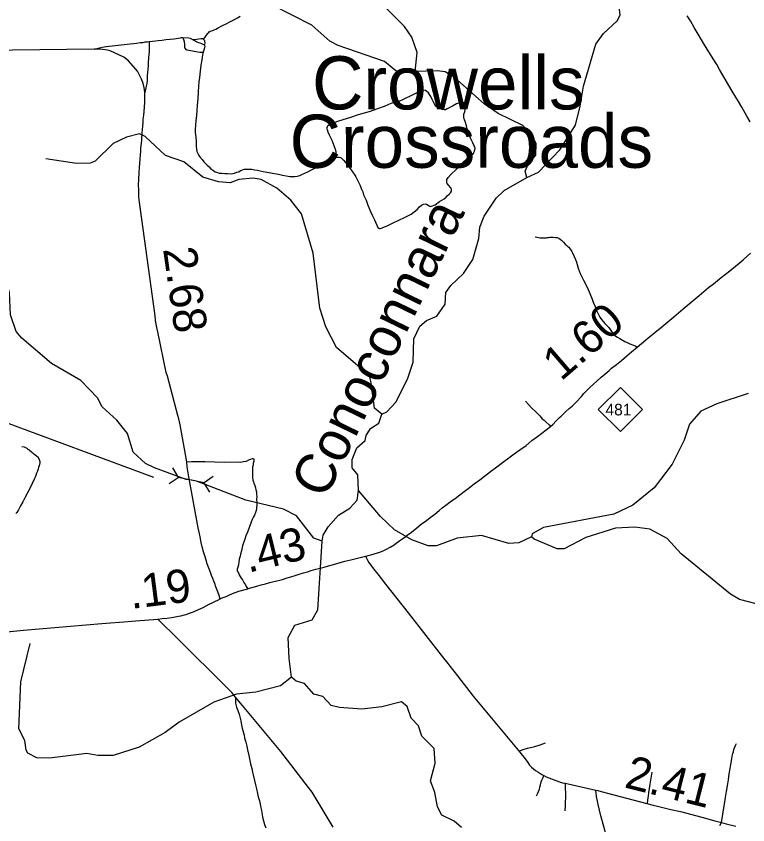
# Model space of a CAD drawing. Extents: x 2290615 to 2522933, y 819489 to 1012715.
# Drawn here: x 2413834 to 2424843, y 894668 to 906842 of the extents above; entities that cross this region are included whole.
import ezdxf

# ---------------------------------------------------------------- set-up
doc = ezdxf.new("R2010")
doc.units = 0
for name, color, linetype in [('Exist Civil Demographics City Label', 7, 'Continuous'), ('Exist Hydrographic Creek Single Shore', 7, 'Continuous'), ('Exist Hydrographic Creek Single Shore Label', 7, 'Continuous'), ('Exist Hydrographic Misc Water Feature', 7, 'Continuous'), ('Exist Road Non-System Type 51', 7, 'Continuous'), ('Exist Road Primary NC Attributed', 7, 'Continuous'), ('Exist Road Primary NC Mileage Hundredths English Label', 7, 'Continuous'), ('Exist Road Primary NC Shield CELL', 7, 'Continuous'), ('Exist Road Primary NC Shield Number Label', 7, 'Continuous'), ('Exist Road Secondary Mileage Hundredths English Label', 7, 'Continuous'), ('Exist Road Secondary Structure Pipe CELL', 7, 'Continuous'), ('Exist Road Secondary Structure Pipe Number Label', 7, 'Continuous'), ('Exist Road Secondary Type 51 Attributed', 7, 'Continuous')]:
    doc.layers.add(name, color=color, linetype=linetype)

msp = doc.modelspace()

# ---------------------------------------------------------------- linework, layer by layer
at = {"layer": 'Exist Hydrographic Creek Single Shore'}
for points in [[(2421518, 904415), (2421692, 904491), (2422012, 904829), (2422248, 905200), (2422319, 905485), (2422373, 905786), (2422555, 906421), (2422669, 906583), (2422875, 906769), (2422924, 906859), (2422886, 907160), (2422910, 907252), (2423242, 907733), (2423375, 907824), (2423504, 907912), (2423547, 907981), (2423571, 908078), (2423622, 908129), (2423945, 908273), (2424117, 908477), (2424189, 908671), (2424203, 908819), (2424186, 909435), (2424240, 909720)], [(2419337, 900849), (2419411, 900885), (2419551, 901035), (2419729, 901390), (2419808, 901633), (2419820, 901982), (2419909, 902176), (2420008, 902259), (2420165, 902327), (2420287, 902506), (2420301, 902681), (2420375, 902789), (2420564, 902967), (2420703, 903177), (2420798, 903496), (2420812, 903664), (2420876, 903831), (2421056, 904100), (2421179, 904217), (2421518, 904415)], [(2418440, 898938), (2418314, 898985), (2418051, 899322), (2417858, 899419), (2417289, 899554), (2416548, 899843), (2416446, 899860), (2416391, 899866), (2415916, 900042), (2415781, 900106), (2415596, 900279), (2415508, 900561), (2415347, 900758), (2415127, 900962), (2415059, 901097), (2414805, 901359), (2414368, 901611), (2413921, 901996), (2413836, 902094), (2413749, 902344), (2413736, 902678), (2413638, 903084), (2413520, 903230)], [(2424848, 901163), (2424375, 901006), (2424135, 900895), (2423963, 900700), (2423883, 900458), (2423705, 900096), (2423436, 899743), (2423114, 899481), (2422825, 899344), (2421769, 899143), (2421596, 899051), (2421588, 899001)], [(2418987, 899702), (2418975, 899938), (2418890, 900043), (2418888, 900167), (2418961, 900344), (2419084, 900455), (2419100, 900531), (2419165, 900632), (2419289, 900716), (2419337, 900849)], [(2418440, 898938), (2418455, 899030), (2418528, 899155), (2418684, 899332), (2418857, 899434), (2418964, 899553), (2418987, 899702)], [(2421588, 899001), (2421398, 898914), (2421248, 898902), (2420838, 899023), (2420472, 898985), (2420157, 898870), (2420032, 898868), (2419789, 898957), (2419529, 899110), (2419317, 899309), (2418987, 899702)], [(2425103, 897960), (2424718, 898062), (2424584, 898142), (2423842, 898749), (2423630, 898980), (2423370, 899117), (2423144, 899147), (2422853, 899135), (2422405, 898995), (2422082, 898824), (2421974, 898823), (2421630, 898967), (2421588, 899001)]]:
    msp.add_lwpolyline(points, dxfattribs=at)
at = {"layer": 'Exist Hydrographic Misc Water Feature'}
for points in [[(2419837, 906007), (2419545, 906018), (2419376, 906159), (2418681, 906400), (2418555, 906463), (2418285, 906708), (2417689, 907009), (2417511, 907182), (2417375, 907397), (2417281, 907593), (2417145, 907742), (2417086, 907766), (2416978, 907738), (2416730, 907610), (2416429, 907689), (2415891, 907999), (2415765, 908105), (2415283, 908565), (2415039, 908719), (2414685, 909056), (2414248, 909307), (2413816, 909234)], [(2419837, 906007), (2419866, 906297), (2419787, 906524), (2419677, 906687), (2419119, 907245)], [(2421518, 904415), (2421491, 904506), (2421540, 904616), (2421655, 904749), (2421660, 904926), (2421609, 905023), (2421456, 905197), (2421087, 905375), (2420877, 905521), (2420429, 905917), (2420287, 906006), (2420170, 906021), (2419837, 906007)], [(2419337, 900849), (2419227, 900940), (2419171, 901348), (2419153, 901429), (2418656, 901855), (2418493, 902164), (2418405, 902446), (2418302, 903275), (2418126, 903866), (2417965, 904072), (2417754, 904251), (2417519, 904382), (2417402, 904404), (2417185, 904385), (2417053, 904334), (2416878, 904346), (2416643, 904419), (2416357, 904647), (2416081, 904744), (2415776, 905030), (2415692, 905072), (2415493, 905018), (2415295, 904925), (2415024, 904661), (2414949, 904628), (2414741, 904623), (2414281, 904693)], [(2417978, 896890), (2417940, 897171), (2417927, 897489), (2418025, 897673), (2418290, 897753), (2418371, 897904), (2418440, 898938)], [(2417978, 896890), (2417813, 896762), (2417439, 896664), (2417148, 896636), (2416808, 896514), (2416288, 896214), (2416074, 896060), (2415685, 895838), (2415295, 895710), (2415062, 895714), (2414895, 895743), (2414338, 895671), (2414146, 895676), (2414012, 895749), (2413986, 895791), (2413967, 895938), (2413873, 896111), (2413904, 896822), (2414046, 897399)], [(2420535, 894628), (2420425, 894725), (2420241, 894813), (2420172, 894938), (2420136, 895153), (2420067, 895328), (2420138, 895596), (2420126, 895819), (2419940, 896002), (2419888, 896157), (2419778, 896274), (2419717, 896449), (2419633, 896521), (2419334, 896443), (2419035, 896411), (2418701, 896434), (2418576, 896465), (2418449, 896598), (2418315, 896635), (2418171, 896793), (2418045, 896831), (2417978, 896890)]]:
    msp.add_lwpolyline(points, dxfattribs=at)
at = {"layer": 'Exist Road Non-System Type 51'}
for points in [[(2416654, 906494), (2416676, 906525), (2416698, 906558), (2416718, 906582), (2416728, 906592), (2416740, 906604), (2416755, 906614), (2416774, 906623), (2416793, 906626), (2416815, 906635), (2416836, 906645), (2416864, 906662), (2416939, 906700), (2416995, 906727), (2417050, 906755), (2417120, 906793), (2417166, 906819), (2417203, 906842)], [(2415006, 906344), (2415128, 906375), (2415189, 906385), (2415324, 906402), (2415502, 906422), (2415646, 906436), (2415702, 906443), (2415742, 906447), (2415759, 906451), (2415774, 906453), (2415803, 906457), (2415837, 906459)], [(2415837, 906459), (2415837, 906424), (2415833, 906382), (2415833, 906361), (2415833, 906315), (2415829, 906260), (2415827, 906219), (2415821, 906135), (2415820, 906097), (2415814, 906040), (2415809, 905999), (2415806, 905941), (2415803, 905875), (2415798, 905827), (2415790, 905786), (2415772, 905691)], [(2415837, 906459), (2415885, 906466), (2415930, 906468), (2415971, 906473), (2416026, 906480), (2416093, 906488), (2416211, 906501), (2416271, 906510), (2416307, 906515), (2416324, 906518), (2416341, 906518)], [(2416341, 906518), (2416362, 906461), (2416369, 906411), (2416367, 906377), (2416371, 906361), (2416376, 906353), (2416388, 906341), (2416402, 906334), (2416434, 906328), (2416513, 906317), (2416567, 906304), (2416597, 906302), (2416648, 906299)], [(2416341, 906518), (2416429, 906514), (2416454, 906508), (2416488, 906491)], [(2416488, 906491), (2416545, 906496), (2416582, 906498), (2416614, 906503), (2416628, 906506), (2416638, 906503), (2416654, 906494)], [(2416488, 906491), (2416536, 906467), (2416555, 906455), (2416576, 906447), (2416599, 906438), (2416622, 906429), (2416654, 906417), (2416663, 906408)], [(2416654, 906494), (2416663, 906483), (2416668, 906472), (2416669, 906458), (2416672, 906441), (2416671, 906434), (2416668, 906417), (2416663, 906408)], [(2416663, 906408), (2416669, 906401), (2416674, 906388), (2416669, 906365), (2416658, 906331), (2416648, 906299)], [(2416648, 906299), (2416637, 906258), (2416626, 906182), (2416614, 906102), (2416602, 906014), (2416591, 905920), (2416584, 905853), (2416578, 905784), (2416574, 905701), (2416566, 905599), (2416558, 905503), (2416554, 905422), (2416545, 905345), (2416539, 905272), (2416531, 905197), (2416527, 905138), (2416527, 905090), (2416536, 905024), (2416541, 904952), (2416542, 904886), (2416547, 904839), (2416553, 904804), (2416567, 904772), (2416582, 904746), (2416607, 904711), (2416631, 904682), (2416658, 904651), (2416684, 904622), (2416710, 904599), (2416736, 904571), (2416758, 904548), (2416773, 904536), (2416785, 904527), (2416791, 904523), (2416808, 904511), (2416829, 904500), (2416861, 904489), (2416889, 904480), (2416929, 904476), (2416973, 904473), (2417013, 904471), (2417057, 904470), (2417092, 904473), (2417119, 904480), (2417155, 904491), (2417184, 904500), (2417207, 904511), (2417238, 904528), (2417267, 904537), (2417298, 904538), (2417324, 904538), (2417348, 904540), (2417379, 904537), (2417420, 904528), (2417467, 904521), (2417504, 904514), (2417552, 904505), (2417635, 904488), (2417720, 904475), (2417780, 904463), (2417841, 904447), (2417895, 904438), (2417927, 904432), (2417951, 904430), (2417989, 904429), (2418027, 904429), (2418060, 904432), (2418102, 904443), (2418144, 904461), (2418187, 904484), (2418225, 904499), (2418268, 904524), (2418328, 904551), (2418383, 904579), (2418444, 904606), (2418505, 904641), (2418569, 904680), (2418606, 904701)], [(2420220, 905447), (2420197, 905455), (2420176, 905468), (2420158, 905478), (2420143, 905496), (2420127, 905520), (2420109, 905558), (2420094, 905589), (2420073, 905631), (2420052, 905662), (2420039, 905685), (2420011, 905709), (2419993, 905722), (2419964, 905727), (2419943, 905724), (2419920, 905714), (2419863, 905685), (2419780, 905649), (2419573, 905548), (2419529, 905538), (2419488, 905530), (2419434, 905511), (2419369, 905483), (2419257, 905442), (2419162, 905406), (2418980, 905354), (2418866, 905315), (2418683, 905261), (2418615, 905235), (2418569, 905219), (2418545, 905211), (2418532, 905198), (2418517, 905185), (2418512, 905172), (2418504, 905157), (2418512, 905134), (2418522, 905102), (2418543, 905056), (2418584, 904973), (2418615, 904895), (2418636, 904838), (2418646, 904802), (2418644, 904781), (2418641, 904758), (2418633, 904735), (2418620, 904716), (2418606, 904701)], [(2418606, 904701), (2418644, 904716), (2418673, 904720), (2418692, 904719), (2418714, 904715), (2418726, 904708), (2418759, 904676), (2418790, 904639), (2418823, 904595), (2418862, 904547), (2418894, 904499), (2418932, 904447), (2418946, 904423), (2418967, 904382), (2418987, 904344), (2419011, 904292), (2419027, 904249), (2419048, 904197), (2419062, 904154), (2419072, 904130), (2419098, 904070), (2419115, 904027), (2419126, 903994), (2419164, 903901), (2419190, 903847), (2419227, 903774), (2419277, 903662), (2419289, 903650), (2419301, 903646), (2419314, 903644), (2419341, 903653), (2419427, 903690), (2419507, 903730), (2419594, 903771), (2419675, 903812), (2419778, 903861), (2419870, 903930), (2419905, 903969), (2419932, 903996), (2419963, 904012), (2419986, 904016), (2420009, 904012), (2420033, 903996), (2420056, 903981), (2420068, 903977), (2420083, 903981), (2420138, 904000), (2420204, 904051), (2420274, 904093), (2420305, 904117), (2420320, 904136), (2420347, 904163), (2420367, 904183), (2420382, 904206), (2420386, 904222), (2420386, 904237), (2420374, 904258), (2420340, 904296), (2420320, 904323), (2420314, 904343), (2420316, 904382), (2420335, 904412), (2420374, 904456), (2420462, 904540), (2420503, 904592), (2420611, 904688), (2420677, 904746), (2420716, 904781), (2420732, 904808), (2420736, 904832), (2420740, 904847), (2420736, 904875), (2420720, 904902), (2420705, 904933), (2420674, 904995), (2420638, 905077), (2420631, 905112), (2420619, 905147), (2420611, 905189), (2420596, 905240), (2420573, 905294), (2420570, 905318), (2420568, 905340), (2420572, 905365), (2420584, 905399), (2420589, 905439), (2420589, 905475), (2420580, 905514), (2420570, 905530), (2420549, 905545), (2420536, 905545), (2420505, 905538), (2420461, 905520), (2420399, 905486), (2420358, 905467), (2420319, 905447), (2420293, 905434), (2420275, 905434), (2420246, 905439), (2420220, 905447)], [(2421645, 903522), (2421691, 903512), (2421719, 903505), (2421741, 903503), (2421772, 903505), (2421794, 903505), (2421807, 903507), (2421824, 903511), (2421844, 903511), (2421865, 903514), (2421889, 903515), (2421915, 903516), (2421947, 903512), (2421973, 903508), (2422000, 903499), (2422021, 903487), (2422046, 903465), (2422070, 903441), (2422097, 903410), (2422118, 903391), (2422134, 903375), (2422148, 903362), (2422162, 903348), (2422174, 903328), (2422185, 903312), (2422195, 903297), (2422205, 903277), (2422232, 903222), (2422250, 903180), (2422263, 903139), (2422276, 903103), (2422290, 903046), (2422320, 902969), (2422371, 902867), (2422429, 902751), (2422465, 902665), (2422501, 902583), (2422522, 902523), (2422539, 902486), (2422562, 902422), (2422590, 902361), (2422614, 902309), (2422640, 902274), (2422666, 902243), (2422693, 902217), (2422722, 902185), (2422753, 902154), (2422783, 902108), (2422792, 902096), (2422815, 902063), (2422844, 902035), (2422883, 902010), (2422916, 901989), (2422942, 901972), (2422965, 901959), (2422994, 901942), (2423026, 901930), (2423070, 901910), (2423123, 901891), (2423159, 901874), (2423177, 901861)], [(2421498, 901044), (2421543, 900995), (2421593, 900940), (2421646, 900891), (2421713, 900824), (2421750, 900782), (2421779, 900760), (2421808, 900732), (2421854, 900690), (2421876, 900664)], [(2413918, 900362), (2413952, 900356), (2413984, 900345), (2413997, 900338), (2414007, 900328), (2414018, 900320), (2414030, 900313), (2414040, 900304), (2414061, 900289), (2414072, 900278), (2414095, 900258), (2414121, 900240), (2414140, 900223), (2414163, 900203), (2414172, 900184), (2414180, 900169), (2414187, 900154), (2414191, 900137), (2414190, 900118), (2414185, 900094), (2414179, 900076), (2414172, 900049), (2414164, 900025), (2414153, 899994), (2414141, 899963), (2414130, 899929), (2414119, 899902), (2414109, 899882), (2414038, 899731), (2413963, 899592), (2413932, 899530), (2413900, 899469), (2413868, 899408), (2413846, 899371), (2413831, 899355)], [(2416400, 900131), (2416470, 900138), (2416556, 900139), (2416610, 900137), (2416674, 900136), (2416976, 900129), (2417176, 900130), (2417216, 900128), (2417256, 900137), (2417300, 900145), (2417335, 900162), (2417363, 900172), (2417389, 900181), (2417401, 900183), (2417405, 900181), (2417411, 900167), (2417412, 900143), (2417402, 900113), (2417399, 900083), (2417391, 900057), (2417389, 900023), (2417390, 899987), (2417388, 899951), (2417391, 899919), (2417389, 899895), (2417394, 899855), (2417403, 899832), (2417409, 899810), (2417424, 899777), (2417435, 899742), (2417442, 899711), (2417448, 899682), (2417450, 899647), (2417453, 899605), (2417451, 899572), (2417452, 899554), (2417454, 899525), (2417453, 899501), (2417453, 899476), (2417451, 899450), (2417450, 899427), (2417444, 899400), (2417433, 899372), (2417418, 899331), (2417404, 899304), (2417384, 899262), (2417371, 899224), (2417349, 899171), (2417334, 899130), (2417313, 899075), (2417291, 899018), (2417273, 898966), (2417242, 898868), (2417226, 898794), (2417212, 898745), (2417203, 898710), (2417190, 898667), (2417184, 898624), (2417177, 898580), (2417171, 898548), (2417161, 898519), (2417158, 898499), (2417164, 898480), (2417178, 898459), (2417190, 898433), (2417206, 898406), (2417219, 898383), (2417238, 898358), (2417250, 898334), (2417262, 898317), (2417270, 898299), (2417285, 898279), (2417297, 898254), (2417319, 898222)], [(2417135, 896589), (2417135, 896567), (2417134, 896548), (2417135, 896529), (2417136, 896498), (2417150, 896438), (2417167, 896387), (2417177, 896359), (2417188, 896332), (2417199, 896292), (2417213, 896231), (2417227, 896166), (2417235, 896125), (2417245, 896086), (2417264, 896017), (2417272, 895977), (2417282, 895941), (2417290, 895910), (2417303, 895852), (2417316, 895797), (2417334, 895711), (2417345, 895661), (2417360, 895588), (2417379, 895514), (2417391, 895461), (2417400, 895421), (2417421, 895335), (2417433, 895271), (2417449, 895208), (2417466, 895139), (2417477, 895087), (2417494, 895027), (2417503, 894981), (2417508, 894955), (2417516, 894923), (2417520, 894903), (2417525, 894883), (2417530, 894856), (2417536, 894821), (2417543, 894785), (2417557, 894728), (2417573, 894672), (2417590, 894622)], [(2421398, 895777), (2421464, 895800), (2421526, 895821), (2421639, 895847), (2421719, 895872), (2421797, 895904)], [(2424422, 894656), (2424447, 894702), (2424472, 894858), (2424507, 895080), (2424523, 895171), (2424544, 895287), (2424554, 895345), (2424563, 895436), (2424577, 895515), (2424586, 895578), (2424602, 895663), (2424609, 895704), (2424618, 895742), (2424626, 895768), (2424633, 895801), (2424644, 895828), (2424658, 895860), (2424672, 895891)], [(2421661, 895104), (2421680, 895137), (2421694, 895168), (2421708, 895204), (2421715, 895234), (2421724, 895271), (2421735, 895315), (2421746, 895342), (2421763, 895380), (2421776, 895411)], [(2423331, 894991), (2423340, 895043), (2423348, 895100), (2423356, 895150), (2423376, 895279), (2423386, 895338), (2423406, 895462)], [(2422095, 894878), (2422096, 894904), (2422098, 894930), (2422100, 894963), (2422100, 894991), (2422102, 895023), (2422104, 895066), (2422105, 895115), (2422105, 895155), (2422101, 895206), (2422102, 895267), (2422097, 895294)], [(2422740, 894383), (2422738, 894417), (2422714, 894492), (2422702, 894547), (2422674, 894642), (2422633, 894801), (2422590, 894972), (2422580, 895022), (2422564, 895093), (2422561, 895143), (2422554, 895190)]]:
    msp.add_lwpolyline(points, dxfattribs=at)
at = {"layer": 'Exist Road Primary NC Attributed'}
for points in [[(2424880, 905251), (2424827, 905334), (2424753, 905471), (2424702, 905555), (2424663, 905624), (2424607, 905715), (2424419, 906040), (2424376, 906114), (2424322, 906197), (2424267, 906288), (2424208, 906383), (2424037, 906673), (2423978, 906770), (2423931, 906849)], [(2419092, 898712), (2419113, 898717), (2419130, 898720), (2419172, 898733), (2419235, 898752), (2419289, 898770), (2419355, 898795), (2419407, 898820), (2419460, 898849), (2419520, 898884), (2419553, 898906), (2419587, 898931), (2419620, 898959), (2419653, 898979), (2419685, 899004), (2419724, 899032), (2419763, 899057), (2419807, 899092), (2419861, 899137), (2419928, 899192), (2420006, 899248), (2420061, 899293), (2420134, 899346), (2420198, 899400), (2420245, 899438), (2420299, 899479), (2420386, 899544), (2420441, 899583), (2420510, 899634), (2420576, 899687), (2420653, 899744), (2420726, 899799), (2420811, 899861), (2420882, 899916), (2420969, 899985), (2421066, 900056), (2421153, 900123), (2421246, 900193), (2421327, 900252), (2421414, 900313), (2421506, 900380), (2421595, 900452), (2421677, 900516), (2421876, 900664), (2421916, 900701), (2421956, 900743), (2421980, 900771), (2422010, 900799), (2422036, 900822), (2422063, 900852), (2422103, 900892), (2422155, 900936), (2422203, 900976), (2422259, 901031), (2422340, 901115), (2422378, 901163), (2422423, 901207), (2422471, 901255), (2422520, 901303), (2422577, 901351), (2422636, 901405), (2422692, 901452), (2422755, 901506), (2422794, 901541), (2422865, 901596), (2422941, 901657), (2423024, 901727), (2423091, 901788), (2423177, 901861), (2423338, 901995), (2423550, 902166), (2423730, 902315), (2423871, 902436), (2424109, 902638), (2424253, 902755), (2424329, 902813), (2424441, 902906), (2424571, 903009), (2424656, 903080), (2424713, 903123), (2424772, 903174), (2424833, 903227), (2424885, 903273)], [(2416904, 898072), (2416935, 898083), (2416964, 898095), (2416993, 898107), (2417035, 898125), (2417090, 898150), (2417184, 898184), (2417319, 898222), (2417343, 898230), (2417399, 898245), (2417453, 898262), (2417521, 898281), (2417586, 898298), (2417652, 898315), (2417730, 898334), (2417780, 898345), (2417843, 898363), (2417911, 898384), (2417965, 898401), (2418031, 898420), (2418092, 898439), (2418156, 898460), (2418218, 898479), (2418275, 898496), (2418341, 898515), (2418389, 898527), (2418467, 898548), (2418534, 898567), (2418610, 898589), (2418694, 898612), (2418781, 898635), (2418871, 898658), (2418969, 898682), (2419092, 898712)], [(2415965, 897766), (2416033, 897775), (2416101, 897781), (2416178, 897791), (2416227, 897798), (2416277, 897807), (2416314, 897815), (2416368, 897829), (2416391, 897835), (2416427, 897848), (2416504, 897875), (2416579, 897907), (2416649, 897942), (2416736, 897989), (2416794, 898015), (2416834, 898034), (2416869, 898049), (2416904, 898072)], [(2413436, 897546), (2413945, 897599), (2415125, 897698), (2415125, 897698), (2415521, 897727), (2415630, 897741), (2415965, 897766)]]:
    msp.add_lwpolyline(points, dxfattribs=at)
at = {"layer": 'Exist Road Primary NC Shield CELL'}
msp.add_lwpolyline([(2422592, 900921), (2422925, 901254), (2423258, 900921), (2422925, 900588)], close=True, dxfattribs=at)
at = {"layer": 'Exist Road Secondary Structure Pipe CELL'}
for p, q in [((2416187, 900041), (2416274, 899899)), ((2416136, 899804), (2416274, 899899)), ((2416662, 899816), (2416274, 899899)), ((2416799, 899910), (2416662, 899816)), ((2416748, 899674), (2416662, 899816))]:
    msp.add_line(p, q, dxfattribs=at)
at = {"layer": 'Exist Road Secondary Structure Pipe Number Label'}
msp.add_line((2415905, 899895), (2412545, 901142), dxfattribs=at)
at = {"layer": 'Exist Road Secondary Type 51 Attributed'}
for points in [[(2416434, 899909), (2416409, 900058), (2416400, 900131), (2416301, 900692), (2416291, 900735), (2416282, 900782), (2416267, 900832), (2416136, 901327), (2416110, 901420), (2416093, 901477), (2415965, 902091), (2415953, 902157), (2415943, 902204), (2415933, 902259), (2415928, 902331), (2415684, 904076), (2415681, 904125), (2415681, 904177), (2415679, 904235), (2415677, 904286), (2415676, 904328), (2415678, 904359), (2415679, 904388), (2415684, 904483), (2415692, 904562), (2415711, 904813), (2415711, 904854), (2415720, 904932), (2415724, 904970), (2415727, 905008), (2415731, 905054), (2415732, 905084), (2415737, 905136), (2415740, 905187), (2415746, 905240), (2415747, 905293), (2415753, 905351), (2415758, 905406), (2415764, 905474), (2415769, 905549), (2415770, 905644), (2415772, 905691), (2415764, 905739), (2415755, 905786), (2415740, 905841), (2415720, 905894), (2415660, 906014), (2415526, 906169), (2415454, 906223), (2415247, 906321), (2415207, 906328), (2415100, 906343), (2415006, 906344), (2412546, 906314)], [(2416904, 898072), (2416884, 898136), (2416857, 898199), (2416838, 898251), (2416821, 898302), (2416809, 898337), (2416791, 898378), (2416775, 898421), (2416751, 898482), (2416733, 898534), (2416707, 898598), (2416691, 898650), (2416671, 898717), (2416652, 898780), (2416633, 898855), (2416620, 898920), (2416603, 899001), (2416586, 899073), (2416571, 899137), (2416434, 899909)], [(2419092, 898712), (2419116, 898664), (2419141, 898616), (2419211, 898520), (2419274, 898439), (2419389, 898292), (2419732, 897857), (2420262, 897176), (2420308, 897120), (2420476, 896913), (2420712, 896607), (2420910, 896364), (2421411, 895761), (2421429, 895742), (2421449, 895716), (2421477, 895680), (2421533, 895605), (2421560, 895566), (2421586, 895537), (2421646, 895486), (2421683, 895465), (2421713, 895446), (2421745, 895428), (2421776, 895411), (2421808, 895391), (2422009, 895314), (2422056, 895301), (2422097, 895294), (2422554, 895190), (2422586, 895184), (2422636, 895170), (2423417, 894966), (2423486, 894949), (2423546, 894935), (2423686, 894899), (2423829, 894868), (2424151, 894782), (2424347, 894729), (2424447, 894702), (2424519, 894683), (2424663, 894648)], [(2418602, 894635), (2418286, 895161), (2418233, 895228), (2417817, 895773), (2417241, 896463), (2417135, 896589), (2417113, 896615), (2417078, 896658), (2416196, 897540), (2416042, 897691), (2416017, 897715), (2415965, 897766)]]:
    msp.add_lwpolyline(points, dxfattribs=at)

# ---------------------------------------------------------------- texts
at = {"layer": 'Exist Civil Demographics City Label'}
for s, p in [('Crowells', (2418286, 905438)), ('Crossroads', (2417948, 904559))]:
    msp.add_text(s, height=800, rotation=360, dxfattribs=at).set_placement(p)
at = {"layer": 'Exist Hydrographic Creek Single Shore Label'}
msp.add_text('Conoconnara', height=600, rotation=64.081, dxfattribs=at).set_placement((2418485, 899555))
at = {"layer": 'Exist Road Primary NC Mileage Hundredths English Label'}
for s, rotation, p in [('1.60', 40.6997, (2422031, 901337)), ('.43', 13.7126, (2417326, 898460)), ('.19', 7.33, (2415566, 897917))]:
    msp.add_text(s, height=500, rotation=rotation, dxfattribs=at).set_placement(p)
at = {"layer": 'Exist Road Primary NC Shield Number Label'}
msp.add_text('481', height=175, dxfattribs=at).set_placement((2422701, 900831))
at = {"layer": 'Exist Road Secondary Mileage Hundredths English Label'}
for s, rotation, p in [('2.68', 277.9642, (2416044, 903338)), ('2.41', 345.956, (2422970, 895235))]:
    msp.add_text(s, height=500, rotation=rotation, dxfattribs=at).set_placement(p)

doc.saveas('drawing.dxf')
